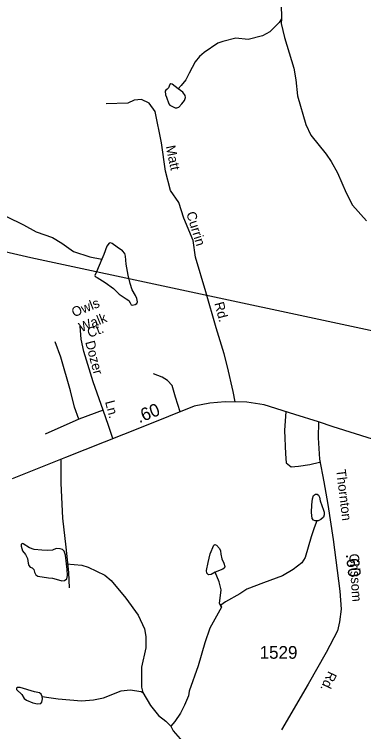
# Model space of a CAD drawing. Extents: x 2056842 to 2160602, y 826753 to 1016856.
# Drawn here: x 2121690 to 2125124, y 955471 to 962516 of the extents above; entities that cross this region are included whole.
import ezdxf

# ---------------------------------------------------------------- set-up
doc = ezdxf.new("R2010")
doc.units = 0
for name, color, linetype in [('Exist Hydrographic Creek Single Shore', 7, 'Continuous'), ('Exist Hydrographic Misc Water Feature', 7, 'Continuous'), ('Exist Road Non-System Type 51', 7, 'Continuous'), ('Exist Road Non-System Type 51 Label', 7, 'Continuous'), ('Exist Road Secondary Mileage Hundredths English Label', 7, 'Continuous'), ('Exist Road Secondary Type 51 Attributed', 7, 'Continuous'), ('Exist Road Secondary Type 51 Label', 7, 'Continuous'), ('Exist Road Secondary Type 51 Number Label', 7, 'Continuous'), ('Exist Utilities Electrical Transmission Line', 7, 'Continuous')]:
    doc.layers.add(name, color=color, linetype=linetype)

msp = doc.modelspace()

# ---------------------------------------------------------------- linework, layer by layer
at = {"layer": 'Exist Hydrographic Creek Single Shore'}
msp.add_line((2122953.2, 955856), (2123029.3, 955728.2), dxfattribs=at)
for points in [[(2124310.3, 965051.1), (2124314.6, 964991), (2124322.8, 964927.1), (2124297.8, 964779), (2124252.2, 964670.7), (2124206.5, 964602.7), (2124160.9, 964492.5), (2124149.2, 964388.4), (2124158.5, 964144.4), (2124145.6, 963840.5), (2124118.5, 963658.3), (2124109.2, 963510.2), (2124172.2, 963272.6), (2124249.1, 963042.9), (2124273.6, 962945), (2124300.8, 962675), (2124313.1, 962619.3), (2124315.6, 962471.3)], [(2124316, 962471.4), (2124294.1, 962435.3), (2124200.6, 962343), (2124128.8, 962304.6), (2123988.7, 962270), (2123868.8, 962281.5), (2123739, 962250.9), (2123691, 962232.6), (2123557.5, 962142.1), (2123509.5, 962101.9), (2123467.7, 962049.7), (2123409.2, 961940), (2123374.2, 961873.1), (2123329.3, 961818.4), (2123300.8, 961784.4)], [(2124316, 962471.4), (2124314, 962427.4), (2124346.8, 962289.5), (2124436, 961986), (2124456.5, 961872.2), (2124473.3, 961716.2), (2124554.5, 961434.6), (2124603.1, 961330.8), (2124753.8, 961141.5), (2124804, 961071.7), (2124866.6, 960958), (2124951.3, 960762.4), (2125015.8, 960642.7), (2125150.6, 960489.3)], [(2124665.1, 957541.2), (2124636.7, 957473.3), (2124606.4, 957385.2), (2124549.4, 957182.9), (2124517.6, 957130.8), (2124431.9, 957062.5), (2124326, 957002), (2124138.2, 956933.2), (2123974.6, 956870.4), (2123906.7, 956826.1), (2123765.2, 956745.5), (2123721.4, 956713.4), (2123725.7, 956693.4)], [(2122201.5, 957118.3), (2122351.8, 957107.3), (2122415.8, 957087.6), (2122580.2, 957008.2), (2122642.4, 956954.6), (2122785.1, 956783.2), (2122907.9, 956613.7), (2122970.7, 956482.1), (2122982.8, 956406.1), (2122981.3, 956294.1), (2122940.1, 956103.9), (2122941.1, 955908), (2122953.2, 955856)], [(2123725.7, 956693.4), (2123610.4, 956486.9), (2123561, 956342.7), (2123496, 956116.4), (2123409.1, 955870.1), (2123403.3, 955823.9), (2123363.7, 955729.8)], [(2123029.3, 955728.2), (2123105.8, 955630.1), (2123180, 955574.4), (2123228.4, 955524.6)], [(2123363.7, 955729.8), (2123324.8, 955654.1), (2123268.4, 955570.7), (2123228.4, 955524.6)], [(2123228.4, 955524.6), (2123252.6, 955478.7), (2123411.3, 955297.4), (2123499.9, 955209.8), (2123537.8, 955186), (2123636, 955138.4), (2123764.4, 955091), (2123812.4, 955057.1), (2123918.8, 954935.7), (2123955.1, 954861.8), (2124104, 954626.4), (2124271.3, 954375.2), (2124337.5, 954301.5), (2124460.2, 954190.1), (2124488.2, 954142.2)]]:
    msp.add_lwpolyline(points, dxfattribs=at)
at = {"layer": 'Exist Hydrographic Misc Water Feature'}
for points in [[(2123300.8, 961784.4), (2123241.7, 961830.4), (2123229.6, 961834.8), (2123217.6, 961828.2), (2123204.5, 961795.3), (2123192.4, 961780), (2123178.2, 961770.1), (2123173.8, 961760.3), (2123176, 961725.2), (2123186.9, 961703.3), (2123207.7, 961636.5), (2123218.7, 961624.4), (2123272.3, 961598.1), (2123288.8, 961597), (2123306.3, 961604.7), (2123338, 961638.7), (2123363.2, 961671.5), (2123370.9, 961698.9), (2123367.6, 961719.7), (2123345.7, 961752.6), (2123300.8, 961784.4)], [(2121613.5, 960532.1), (2121779.9, 960448.9), (2121903.4, 960380.9), (2122065.6, 960323.7), (2122157.8, 960270.1), (2122272.2, 960186.6), (2122433.6, 960135.6), (2122549.7, 960110.4)], [(2122549.7, 960110.4), (2122497.1, 959986.6), (2122481.8, 959952.6), (2122485.1, 959941.6), (2122502.6, 959930.7), (2122581.4, 959882.5), (2122663.6, 959822.2), (2122721.6, 959768.5), (2122788.4, 959723.6), (2122814.7, 959707.2), (2122827.8, 959684.2), (2122838.7, 959663.4), (2122848.6, 959661.2), (2122878.2, 959666.7), (2122895.7, 959675.4), (2122901.2, 959692.9), (2122894.6, 959725.8), (2122882.5, 959754.3), (2122849.7, 959810.2), (2122830, 959872.6), (2122808.1, 959954.8), (2122789.5, 960062.2), (2122782.9, 960142.1), (2122776.3, 960166.2), (2122754.4, 960192.5), (2122701.9, 960228.7), (2122650.4, 960265.9), (2122635.1, 960273.6), (2122622, 960268.1), (2122599, 960238.5), (2122570.5, 960158.6), (2122549.7, 960110.4)], [(2124665.1, 957541.2), (2124646.5, 957541.2), (2124632.3, 957547.8), (2124619.1, 957563.1), (2124610.4, 957624.5), (2124613.7, 957700.1), (2124621.3, 957758.2), (2124632.3, 957789.9), (2124652, 957803.1), (2124668.4, 957803.1), (2124680.5, 957794.3), (2124690.3, 957775.7), (2124695.8, 957737.3), (2124712.2, 957691.3), (2124728.6, 957645.3), (2124734.1, 957625.6), (2124736.3, 957600.4), (2124729.7, 957578.5), (2124703.4, 957553.3), (2124677.2, 957542.3), (2124665.1, 957541.2)], [(2122201.5, 957118.3), (2122191.6, 957204.9), (2122179.6, 957245.4), (2122163.2, 957260.8), (2122141.3, 957266.2), (2122101.8, 957268.4), (2122063.5, 957253.1), (2122014.3, 957249.8), (2121959.5, 957254.2), (2121884, 957259.7), (2121840.2, 957277.2), (2121777.7, 957316.6), (2121765.7, 957318.8), (2121758, 957309), (2121756.9, 957291.4), (2121770.1, 957247.6), (2121800.7, 957210.4), (2121820.4, 957172), (2121825.9, 957127.1), (2121832.5, 957101.9), (2121844.5, 957086.6), (2121866.4, 957078.9), (2121880.7, 957064.7), (2121888.3, 957038.4), (2121901.5, 957011), (2121921.2, 956997.8), (2122026.3, 956980.3), (2122063.5, 956978.1), (2122101.8, 956969.3), (2122157.7, 956954), (2122181.8, 956955.1), (2122205.9, 956973.7), (2122212.4, 957003.3), (2122208.1, 957064.7), (2122201.5, 957118.3)], [(2123665.4, 957038.4), (2123623.8, 957014.3), (2123599.7, 957012.1), (2123583.3, 957026.3), (2123578.9, 957052.6), (2123595.4, 957131.5), (2123616.2, 957216.9), (2123651.2, 957303.5), (2123661.1, 957307.9), (2123676.4, 957301.3), (2123707, 957268.4), (2123718, 957247.6), (2123720.2, 957213.7), (2123730, 957167.6), (2123750.8, 957127.1), (2123759.6, 957093.1), (2123757.4, 957078.9), (2123741, 957065.8), (2123665.4, 957038.4)], [(2123725.7, 956693.4), (2123707.4, 956731.3), (2123722.8, 956865.3), (2123702.3, 956943.2), (2123665.4, 957038.4)], [(2121963.9, 955815.7), (2121954, 955840.9), (2121937.6, 955853), (2121889.4, 955863.9), (2121746, 955905.5), (2121720.8, 955904.4), (2121712, 955896.8), (2121712, 955884.7), (2121762.4, 955835.4), (2121787.6, 955797.1), (2121809.5, 955780.6), (2121871.9, 955755.5), (2121919, 955744.5), (2121950.7, 955747.8), (2121961.7, 955759.8), (2121966.1, 955793.8), (2121963.9, 955815.7)], [(2121963.9, 955815.7), (2122029.6, 955808), (2122120.5, 955792.7), (2122349.6, 955775.3), (2122469.5, 955784), (2122565.5, 955804.3), (2122741.4, 955871.1), (2122829.2, 955883.5), (2122935.4, 955865.9), (2122953.2, 955856)]]:
    msp.add_lwpolyline(points, dxfattribs=at)
at = {"layer": 'Exist Road Non-System Type 51'}
for p, q in [((2122561.8, 958629.5), (2122323.5, 958539.9)), ((2122323.5, 958539.9), (2121993.6, 958393.3))]:
    msp.add_line(p, q, dxfattribs=at)
for points in [[(2123861.1, 958709.4), (2123841, 958811), (2123786.7, 959055.8), (2123753.1, 959182.8), (2123673.2, 959437.3), (2123572.5, 959790.9), (2123471.8, 960131.7), (2123447.8, 960294.9), (2123355.1, 960514.1), (2123305.9, 960668.2), (2123224.4, 960786.6), (2123176.4, 960975.4), (2123136.4, 961255.4), (2123075.8, 961561.2), (2123016.6, 961642.8), (2122939.9, 961681.2), (2122869.5, 961674.8), (2122807.1, 961642.8), (2122592.1, 961635.6)], [(2122561.8, 958629.5), (2122465.9, 958908), (2122371.6, 959206.4), (2122346, 959324.8), (2122338, 959454.4)], [(2122323.5, 958539.9), (2122279.8, 958657.3), (2122243.1, 958817.3), (2122145.5, 959147.6), (2122091.2, 959299.6)], [(2123318.6, 958611.3), (2123274.1, 958756.2), (2123242.1, 958869.8), (2123195.7, 958919.4), (2123143, 958954.2), (2123056.7, 958986.3)], [(2122659.5, 958348.8), (2122616.1, 958478.2), (2122561.8, 958629.5)], [(2124357.6, 958614.9), (2124347.1, 958427.7), (2124356.7, 958198.9), (2124363.1, 958110.9), (2124412.7, 958070.9), (2124483.1, 958077.3), (2124595, 958096.5), (2124689.9, 958119.3)], [(2122147.1, 958145.3), (2122147.1, 957910.7), (2122163.1, 957568.2), (2122195.1, 957283.4), (2122223.9, 957035.9), (2122230.3, 956882.3)]]:
    msp.add_lwpolyline(points, dxfattribs=at)
at = {"layer": 'Exist Road Secondary Type 51 Attributed'}
for points in [[(2124678.9, 958512.8), (2124446.1, 958587.1), (2124145.5, 958681.5), (2123974, 958706.8), (2123761.3, 958711.6), (2123612.6, 958698.8), (2123457.5, 958666.8), (2122954.4, 958465.8), (2122194.1, 958164.1), (2121734.4, 957980.4), (2121667.7, 957954.9)], [(2124678.9, 958512.8), (2124678.1, 958356), (2124688.5, 958146.4), (2124733.3, 957925.6), (2124773.3, 957701), (2124824.4, 957358.6), (2124888.2, 956849.4), (2124902.6, 956675), (2124885.1, 956548.2), (2124865.9, 956461.8), (2124755.6, 956248.9), (2124578.1, 955936.9), (2124314.7, 955488.5)], [(2126880.7, 958361.2), (2126791.2, 958366), (2126606.4, 958361.3), (2126224.2, 958345.3), (2125574.3, 958311.7), (2125374.4, 958314.9), (2125212.1, 958343.7), (2124825.5, 958465.1), (2124678.9, 958512.8)]]:
    msp.add_lwpolyline(points, dxfattribs=at)
at = {"layer": 'Exist Utilities Electrical Transmission Line'}
msp.add_lwpolyline([(2091732.8, 968549.5), (2097404.8, 967209.2), (2100661.2, 966421.5), (2103167.1, 965833.4), (2103789.5, 965695.2), (2107197.9, 964886), (2108995.3, 964445.7), (2109355.4, 964364.8), (2110462.9, 963946.5), (2118731.6, 960849.6), (2121852.3, 960127.2), (2129456.6, 958500.6), (2132448.8, 957469.6), (2135879.1, 955892.8), (2136089.1, 955789.9), (2136598.4, 955551.4), (2138698.3, 954604.7), (2140782.1, 953673.9), (2142012.4, 953099.3), (2143419, 952451.6), (2144206.7, 952071.9)], dxfattribs=at)

# ---------------------------------------------------------------- texts
at = {"layer": 'Exist Road Non-System Type 51 Label'}
for s, rotation, p in [('Matt', 281.85662, (2123177.5, 961219.4)), ('Currin', 287.34773, (2123378.5, 960562.9)), ('Owls', 21.90732, (2122275.9, 959540.4)), ('Rd.', 284.71286, (2123655.2, 959678.3)), ('Walk', 21.90732, (2122346.9, 959393.6)), ('Ct.', 20.17451, (2122426.9, 959338.2)), ('Dozer', 284.92549, (2122385.9, 959297.4)), ('Ln.', 284.92549, (2122580.8, 958710.7))]:
    msp.add_text(s, height=95, rotation=rotation, dxfattribs=at).set_placement(p)
at = {"layer": 'Exist Road Secondary Mileage Hundredths English Label'}
for rotation, p in [(21.78401, (2122917.8, 958499.8)), (276.74973, (2124948.1, 957213.8))]:
    msp.add_text('.60', height=125, rotation=rotation, dxfattribs=at).set_placement(p)
at = {"layer": 'Exist Road Secondary Type 51 Label'}
for s, rotation, p in [('Thornton', 276.96709, (2124852.8, 958043.4)), ('Grissom', 273.6991, (2124981.8, 957217)), ('Rd.', 244.949, (2124778.7, 956072.1))]:
    msp.add_text(s, height=95, rotation=rotation, dxfattribs=at).set_placement(p)
at = {"layer": 'Exist Road Secondary Type 51 Number Label'}
msp.add_text('1529', height=125, dxfattribs=at).set_placement((2124101.3, 956187.2))

doc.saveas('drawing.dxf')
